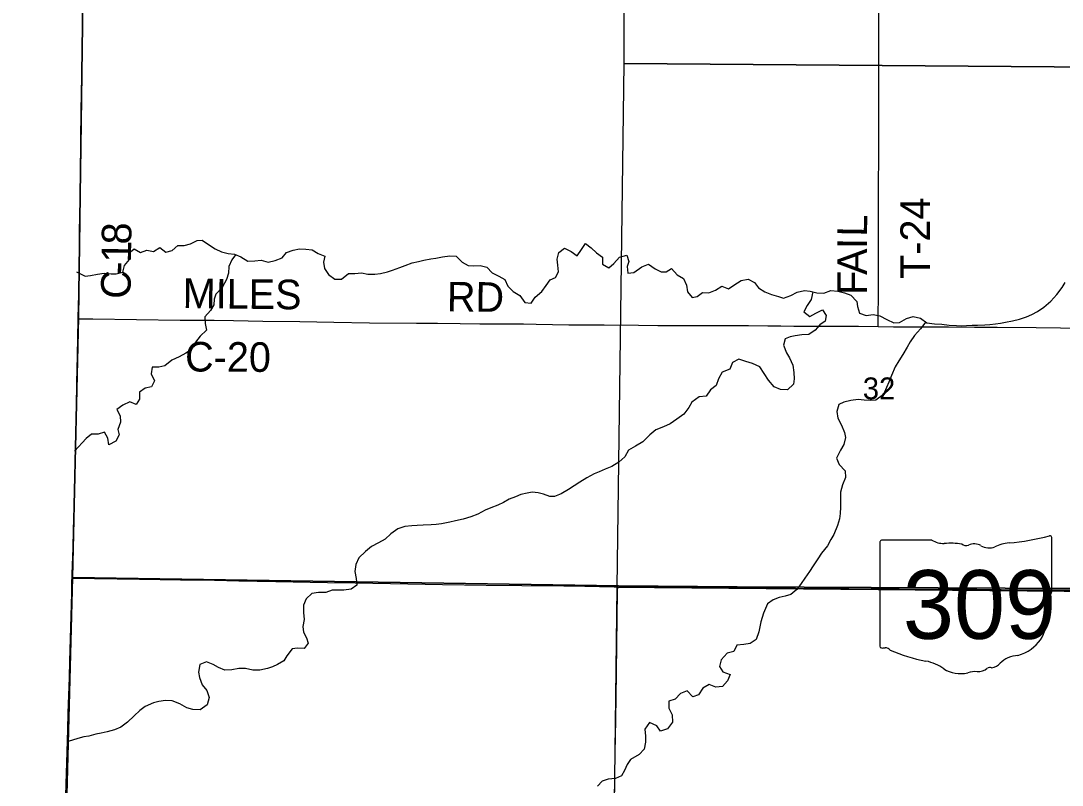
# Model space of a CAD drawing. Extents: x 1584893 to 1934202, y 663575 to 1091909.
# Drawn here: x 1712674 to 1723227, y 962130 to 969876 of the extents above; entities that cross this region are included whole.
import ezdxf

# ---------------------------------------------------------------- set-up
doc = ezdxf.new("R2010")
doc.units = 0
for name, color, linetype in [('GM_X_Adjacent_County', 7, 'Continuous'), ('GM_X_County', 7, 'Continuous'), ('GM_X_County_Road', 7, 'Continuous'), ('GM_X_County_Road_Text', 7, 'Continuous'), ('GM_X_Minor_River', 7, 'Continuous'), ('GM_X_Section', 7, 'Continuous'), ('GM_X_Section_Text', 7, 'Continuous'), ('GM_X_State_Location', 7, 'Continuous'), ('GM_X_State_Route', 7, 'Continuous'), ('GM_X_State_Shield', 7, 'Continuous'), ('GM_X_Township', 7, 'Continuous'), ('GM_X_Township_Road', 7, 'Continuous'), ('GM_X_Township_Road_Text', 7, 'Continuous')]:
    doc.layers.add(name, color=color, linetype=linetype)

msp = doc.modelspace()

# ---------------------------------------------------------------- linework, layer by layer
at = {"layer": 'GM_X_Adjacent_County'}
msp.add_lwpolyline([(1710544, 980163), (1713057, 980009), (1713331, 979987), (1713329, 979699), (1713341, 978483), (1713332, 974830), (1713314, 970824), (1713260, 966868), (1713199, 964236), (1712992, 956331), (1712951, 951091), (1712954, 951015), (1712947, 948385), (1712975, 946055), (1713220, 938591), (1713269, 937144), (1713292, 936228), (1713295, 936133), (1713390, 932646)], dxfattribs=at)
at = {"layer": 'GM_X_County'}
msp.add_lwpolyline([(1712992, 956331), (1713199, 964236), (1713260, 966868), (1713314, 970824), (1713332, 974830), (1713341, 978483), (1713329, 979699), (1713331, 979987), (1713338, 980070), (1715490, 980056), (1721062, 980018), (1724025, 979998), (1729335, 979998), (1734689, 979969), (1736696, 979953), (1739915, 979890), (1745248, 979765), (1745298, 979764), (1745299, 979824), (1745336, 982402), (1745376, 985192), (1746957, 985196), (1756190, 985192), (1761103, 985171)], dxfattribs=at)
at = {"layer": 'GM_X_County_Road'}
for points in [[(1713255, 966855), (1713258, 966994), (1713261, 967093), (1713265, 967273), (1713267, 967405), (1713267, 967536), (1713269, 967733), (1713274, 968061), (1713278, 968307), (1713282, 968668), (1713286, 968963), (1713294, 969488), (1713299, 969784), (1713304, 970210)], [(1713255, 966855), (1713323, 966856), (1713403, 966857), (1714289, 966844), (1714469, 966842), (1714633, 966841), (1714830, 966838), (1715125, 966834), (1715503, 966830), (1715847, 966822), (1716208, 966817), (1716684, 966812), (1716898, 966811), (1717127, 966810), (1717324, 966807), (1717587, 966805), (1717767, 966804), (1717898, 966802), (1718227, 966796), (1718341, 966795), (1718489, 966795), (1718587, 966795), (1718932, 966791), (1719129, 966790), (1719309, 966788), (1719556, 966788), (1719752, 966789), (1719900, 966788), (1720048, 966787), (1720245, 966785), (1720376, 966784), (1720507, 966783), (1720589, 966783), (1720753, 966782), (1720852, 966782), (1721048, 966782), (1721163, 966781), (1721363, 966779)], [(1721363, 966779), (1721518, 966776), (1721716, 966776), (1722077, 966775), (1722340, 966773), (1722570, 966771), (1722964, 966767), (1723210, 966764), (1723391, 966761), (1723539, 966760), (1723818, 966758), (1723978, 966756), (1724005, 966756)], [(1718690, 961961), (1718694, 962223), (1718698, 962453), (1718703, 962797), (1718707, 963026), (1718711, 963272), (1718718, 963830), (1718722, 964092), (1718723, 964140)]]:
    msp.add_lwpolyline(points, dxfattribs=at)
at = {"layer": 'GM_X_Minor_River'}
for points in [[(1713238, 967331), (1713325, 967289), (1713380, 967296), (1713450, 967309), (1713520, 967318), (1713591, 967312), (1713641, 967311), (1713709, 967328), (1713725, 967396), (1713776, 967457), (1713769, 967523), (1713824, 967564), (1713886, 967527), (1713950, 967552), (1714020, 967537), (1714081, 967578), (1714142, 967532), (1714207, 967547), (1714264, 967600), (1714328, 967599), (1714393, 967616), (1714460, 967651), (1714512, 967652), (1714577, 967610), (1714642, 967565), (1714708, 967534), (1714774, 967518), (1714838, 967511), (1714904, 967484), (1714975, 967439), (1715047, 967445), (1715108, 967450), (1715181, 967429), (1715252, 967449), (1715321, 967474), (1715368, 967527), (1715434, 967552), (1715497, 967565), (1715563, 967562), (1715627, 967555), (1715687, 967519), (1715756, 967492), (1715743, 967430), (1715752, 967366), (1715791, 967307), (1715856, 967258), (1715924, 967257), (1715993, 967315), (1716058, 967316), (1716126, 967323), (1716192, 967310), (1716262, 967308), (1716318, 967315), (1716389, 967332), (1716441, 967351), (1716514, 967376), (1716569, 967397), (1716641, 967423), (1716704, 967438), (1716758, 967451), (1716829, 967464), (1716879, 967471), (1716947, 967484), (1717020, 967496), (1717086, 967491), (1717145, 967430), (1717208, 967395), (1717259, 967392), (1717329, 967395), (1717397, 967381), (1717450, 967322), (1717517, 967289), (1717579, 967256), (1717610, 967187), (1717665, 967134), (1717732, 967092), (1717781, 967021), (1717847, 967016), (1717888, 967077), (1717954, 967132), (1717997, 967194), (1718038, 967251), (1718091, 967274), (1718122, 967334), (1718117, 967400), (1718108, 967462), (1718126, 967530), (1718185, 967571), (1718250, 967540), (1718311, 967494), (1718355, 967558), (1718396, 967619), (1718455, 967576), (1718509, 967525), (1718568, 967482), (1718569, 967409), (1718632, 967372), (1718683, 967417), (1718742, 967480), (1718815, 967503), (1718836, 967438)], [(1714850, 967506), (1714813, 967454), (1714783, 967386), (1714778, 967318), (1714759, 967254), (1714713, 967173), (1714650, 967106), (1714633, 967054), (1714630, 966998), (1714596, 966941), (1714539, 966878), (1714542, 966808), (1714556, 966741), (1714491, 966682), (1714444, 966619), (1714400, 966542), (1714347, 966507), (1714278, 966472), (1714204, 966437), (1714134, 966380), (1714074, 966367), (1714004, 966367), (1713994, 966299), (1714029, 966228), (1713998, 966168), (1713933, 966152), (1713878, 966113), (1713877, 966041), (1713842, 965989), (1713778, 966014), (1713707, 965982), (1713648, 965937), (1713681, 965872), (1713684, 965808), (1713657, 965736), (1713670, 965682), (1713638, 965616), (1713565, 965579), (1713555, 965648), (1713522, 965709), (1713457, 965688), (1713389, 965687), (1713336, 965642), (1713218, 965514)], [(1718836, 967438), (1718819, 967387), (1718824, 967320), (1718886, 967327), (1718969, 967382), (1719034, 967409), (1719101, 967363), (1719165, 967334), (1719215, 967331), (1719268, 967366), (1719327, 967301), (1719390, 967264), (1719421, 967197), (1719430, 967129), (1719477, 967072), (1719527, 967081), (1719582, 967122), (1719648, 967121), (1719715, 967147), (1719778, 967188), (1719847, 967161), (1719900, 967196), (1719973, 967245), (1720044, 967259), (1720109, 967224), (1720150, 967171), (1720214, 967130), (1720282, 967103), (1720351, 967083), (1720403, 967066), (1720478, 967091), (1720543, 967128), (1720617, 967143), (1720673, 967135), (1720741, 967118), (1720811, 967117), (1720882, 967144), (1720954, 967136), (1721022, 967119), (1721084, 967096), (1721147, 967032), (1721154, 966982), (1721174, 966914), (1721242, 966890), (1721313, 966901), (1721381, 966886), (1721452, 966850), (1721522, 966817), (1721578, 966820), (1721649, 966861), (1721717, 966881), (1721791, 966862), (1721857, 966817), (1721933, 966807), (1722007, 966802), (1722083, 966792), (1722155, 966787), (1722205, 966786), (1722259, 966789), (1722315, 966792), (1722368, 966793), (1722442, 966796), (1722494, 966797), (1722550, 966804), (1722603, 966813), (1722653, 966822), (1722723, 966835), (1722796, 966853), (1722867, 966876), (1722921, 966901), (1722976, 966932), (1723043, 966975), (1723112, 967034), (1723172, 967103), (1723227, 967174), (1723258, 967225)], [(1720700, 967129), (1720684, 967053), (1720642, 966992), (1720609, 966926), (1720670, 966879), (1720731, 966914), (1720798, 966949), (1720837, 966890), (1720826, 966834), (1720771, 966795), (1720724, 966742), (1720661, 966699), (1720589, 966694), (1720522, 966683), (1720472, 966674), (1720421, 966655), (1720404, 966588), (1720435, 966513), (1720464, 966462), (1720498, 966387), (1720509, 966313), (1720510, 966247), (1720503, 966195), (1720443, 966136), (1720373, 966139), (1720310, 966166), (1720251, 966234), (1720206, 966303), (1720163, 966370), (1720088, 966403), (1720020, 966424), (1719952, 966446), (1719885, 966413), (1719858, 966345), (1719783, 966315), (1719746, 966247), (1719720, 966182), (1719663, 966135), (1719618, 966071), (1719550, 966065), (1719474, 966012), (1719443, 965958), (1719392, 965891), (1719323, 965838), (1719254, 965792), (1719187, 965763), (1719110, 965732), (1719047, 965679), (1718977, 965608), (1718904, 965566), (1718833, 965525), (1718794, 965456), (1718735, 965403), (1718664, 965360), (1718595, 965331), (1718534, 965306), (1718484, 965285), (1718411, 965246), (1718340, 965202), (1718281, 965165), (1718224, 965126), (1718151, 965081), (1718084, 965056), (1718034, 965055), (1717970, 965078), (1717918, 965091), (1717856, 965098), (1717806, 965089), (1717742, 965077), (1717687, 965052), (1717622, 965029), (1717566, 964996), (1717507, 964969), (1717436, 964942), (1717381, 964917), (1717305, 964878), (1717234, 964848), (1717157, 964825), (1717079, 964808), (1717020, 964796), (1716938, 964779), (1716883, 964772), (1716831, 964767), (1716753, 964764), (1716689, 964762), (1716636, 964759), (1716564, 964750), (1716493, 964727), (1716424, 964676), (1716367, 964623), (1716300, 964585), (1716229, 964548), (1716166, 964497), (1716099, 964434), (1716069, 964366), (1716058, 964295), (1716071, 964226), (1716079, 964158), (1716022, 964115), (1715946, 964106), (1715880, 964106)], [(1721845, 966825), (1721791, 966756), (1721732, 966687), (1721686, 966624), (1721655, 966570), (1721612, 966495), (1721572, 966429), (1721535, 966370), (1721497, 966282), (1721472, 966215), (1721447, 966159), (1721417, 966088), (1721340, 966033), (1721288, 966028), (1721220, 966033), (1721160, 966038), (1721085, 966030), (1721015, 966013), (1720964, 965988), (1720943, 965916), (1720955, 965850), (1720990, 965777), (1721023, 965704), (1721030, 965652), (1721015, 965584), (1720981, 965525), (1720940, 965445), (1720969, 965381), (1721029, 965315), (1721030, 965249), (1721001, 965174), (1720981, 965098), (1720980, 965014), (1720980, 964948), (1720979, 964882), (1720972, 964830), (1720951, 964760), (1720913, 964670), (1720884, 964619), (1720848, 964557), (1720789, 964482), (1720752, 964423), (1720704, 964354), (1720667, 964296), (1720619, 964227), (1720582, 964174), (1720537, 964112), (1720476, 964062), (1720421, 964046), (1720359, 964032), (1720300, 964009), (1720241, 963968), (1720199, 963872), (1720174, 963785), (1720152, 963683), (1720126, 963605), (1720065, 963566), (1720001, 963557), (1719930, 963549), (1719899, 963485), (1719831, 963466), (1719773, 963399), (1719754, 963332), (1719789, 963277), (1719863, 963250), (1719835, 963188), (1719784, 963129), (1719716, 963122), (1719650, 963151), (1719585, 963112), (1719542, 963047), (1719485, 963024), (1719428, 963085), (1719361, 963059), (1719306, 963001), (1719240, 962981), (1719240, 962909), (1719275, 962842), (1719278, 962768), (1719226, 962702), (1719156, 962678), (1719121, 962732), (1719045, 962766), (1718998, 962697), (1719006, 962628), (1719003, 962564), (1718992, 962496), (1718942, 962441), (1718853, 962391), (1718818, 962339), (1718791, 962278), (1718760, 962224), (1718699, 962199), (1718627, 962191), (1718564, 962170), (1718519, 962119)], [(1715880, 964106), (1715828, 964107), (1715765, 964082), (1715689, 964083), (1715622, 964072), (1715565, 964019), (1715540, 963954), (1715538, 963880), (1715545, 963809), (1715532, 963739), (1715537, 963681), (1715568, 963623), (1715587, 963568), (1715547, 963515), (1715479, 963518), (1715425, 963511), (1715370, 963442), (1715338, 963390), (1715274, 963354), (1715223, 963330), (1715173, 963313), (1715096, 963297), (1715026, 963296), (1714950, 963311), (1714882, 963313), (1714813, 963298), (1714743, 963295), (1714677, 963321), (1714624, 963352), (1714556, 963379), (1714487, 963352), (1714474, 963274), (1714483, 963220), (1714511, 963147), (1714558, 963088), (1714581, 963018), (1714562, 962944), (1714493, 962893), (1714416, 962897), (1714355, 962914), (1714285, 962953), (1714209, 962983), (1714139, 962988), (1714071, 962977), (1714017, 962964), (1713934, 962928), (1713879, 962887), (1713822, 962834), (1713756, 962769), (1713689, 962718), (1713622, 962689), (1713548, 962670), (1713489, 962658), (1713435, 962647), (1713362, 962628), (1713312, 962619), (1713251, 962604), (1713152, 962573)]]:
    msp.add_lwpolyline(points, dxfattribs=at)
at = {"layer": 'GM_X_Section'}
for points in [[(1724026, 974703), (1724017, 969405), (1718789, 969445), (1718772, 974778)], [(1718789, 969445), (1724017, 969405), (1724004, 964088), (1718716, 964137)], [(1724004, 964088), (1724013, 958821), (1718653, 958873), (1718716, 964137)]]:
    msp.add_lwpolyline(points, close=True, dxfattribs=at)
at = {"layer": 'GM_X_State_Route'}
msp.add_lwpolyline([(1713193, 964229), (1713223, 964228), (1713421, 964224), (1713878, 964219), (1714291, 964212), (1714636, 964206), (1714883, 964202), (1715070, 964198), (1715257, 964194), (1715782, 964185), (1716061, 964180), (1716422, 964174), (1716947, 964165), (1717390, 964158), (1717751, 964154), (1718178, 964149), (1718391, 964146), (1718686, 964141), (1718723, 964140), (1719015, 964136), (1719244, 964136), (1719425, 964135), (1719605, 964134), (1719868, 964130), (1720015, 964129), (1720179, 964128), (1720344, 964127), (1720524, 964125), (1720819, 964123), (1721066, 964122), (1721361, 964120), (1721574, 964118), (1722116, 964116), (1722362, 964115), (1722608, 964114), (1723018, 964111), (1723314, 964110)], dxfattribs=at)
at = {"layer": 'GM_X_State_Shield'}
for p, q in [((1721381, 964595), (1721381, 963538)), ((1721907, 964613), (1721398, 964613)), ((1723121, 964087), (1723121, 964639)), ((1723121, 964087), (1723121, 964087))]:
    msp.add_line(p, q, dxfattribs=at)
for centre, major_axis, start_param, end_param in [((1721401, 964597), (20.2, 0), 1.712693, 3.28349), ((1722029, 964736), (196, 0), 4.042523, 4.731795), ((1722501, 966054), (1845, 0), 4.814394, 5.042369), ((1723102, 964642), (19.4, 0), 6.141152, 7.989035), ((1722094, 964020), (702, 0), 1.404758, 1.657858), ((1722253, 964603), (56.4, 0), 3.836095, 5.185415), ((1722336, 964481), (117, 0), 0.950623, 2.079405), ((1722487, 964648), (141, 0), 4.081561, 5.145723), ((1722736, 964291), (371, 0), 1.699011, 2.107814), ((1723116, 964046), (30, 0), 1.883978, 3.671073), ((1723100, 964085), (20.7, 0), 5.05454, 6.418171), ((1722926, 963976), (180, 0), 5.934695, 6.695948), ((1723190, 963855), (131, 0), 2.387724, 3.262537), ((1722604, 963785), (462, 0), 5.101752, 6.440018), ((1721401, 963536), (20.3, 0), 3.00124, 4.508301), ((1721404, 963644), (155, 0), 4.665946, 4.897461), ((1721436, 963477), (56, 0), 0.519207, 1.627899), ((1722142, 964427), (1333, 0), 4.195997, 4.488961), ((1722799, 963242), (253, 0), 1.647645, 2.488434), ((1721745, 963064), (417, 0), 0.823519, 1.323587), ((1722496, 963291), (39.7, 0), 1.147584, 2.315152), ((1722479, 963436), (149, 0), 4.937069, 5.64225), ((1722196, 963472), (265, 0), 4.026481, 4.996735), ((1722349, 963107), (217, 0), 1.495662, 1.94098), ((1722368, 963393), (141, 0), 4.691044, 5.507374)]:
    msp.add_ellipse(centre, major_axis=major_axis, ratio=0.8, start_param=start_param, end_param=end_param, dxfattribs=at)
at = {"layer": 'GM_X_Township'}
for points in [[(1734541, 964054), (1729276, 964083), (1726614, 964086), (1724007, 964119), (1719932, 964141), (1718730, 964151), (1713199, 964236), (1713260, 966868), (1713314, 970824), (1713332, 974830), (1713341, 978483), (1713329, 979699), (1713331, 979987), (1713338, 980070), (1715490, 980056), (1721062, 980018), (1724025, 979998), (1729335, 979998), (1734689, 979969)], [(1712992, 956331), (1713199, 964236), (1718730, 964151), (1719932, 964141), (1724007, 964119), (1726614, 964086), (1729276, 964083), (1734541, 964054), (1739812, 963988), (1743260, 963944), (1745093, 963928), (1745072, 963255), (1745043, 961357)]]:
    msp.add_lwpolyline(points, dxfattribs=at)
at = {"layer": 'GM_X_Township_Road'}
for points in [[(1721363, 966779), (1721363, 966849), (1721366, 967128), (1721366, 967259), (1721366, 967423), (1721366, 967636), (1721366, 967701), (1721365, 967800), (1721367, 968144), (1721369, 968570), (1721370, 968964), (1721370, 969210), (1721371, 969636), (1721370, 969849), (1721370, 970145)], [(1713193, 964229), (1713194, 964272), (1713203, 964534), (1713208, 964714), (1713215, 964944), (1713221, 965206), (1713224, 965337), (1713227, 965518), (1713232, 965698), (1713236, 965846), (1713237, 965961), (1713243, 966207), (1713248, 966486), (1713254, 966847), (1713255, 966855)], [(1713127, 961909), (1713133, 962139), (1713142, 962467), (1713149, 962696), (1713154, 962860), (1713166, 963221), (1713171, 963385), (1713180, 963730), (1713190, 964074), (1713192, 964206), (1713193, 964229)]]:
    msp.add_lwpolyline(points, dxfattribs=at)

# ---------------------------------------------------------------- texts
at = {"layer": 'GM_X_County_Road_Text'}
for s, rotation, p in [('8', 89.1871, (1713793, 967608)), ('1', 89.1863, (1713790, 967424)), ('C', 89.1213, (1713785, 967057)), ('-', 89.1852, (1713789, 967302)), ('MILES', 359.3153, (1714313, 966966)), ('RD', 359.5141, (1716991, 966931)), ('C-20', 359.6564, (1714338, 966323))]:
    msp.add_text(s, height=300, rotation=rotation, dxfattribs=at).set_placement(p)
at = {"layer": 'GM_X_Section_Text'}
msp.add_text('32', height=221, rotation=0, dxfattribs=at).set_placement((1721207, 966041))
at = {"layer": 'GM_X_State_Location'}
for s in ['s', 'r']:
    msp.add_text(s, height=1, dxfattribs=at).set_placement((1722231, 963997))
msp.add_text('309', height=1, rotation=0, dxfattribs=at).set_placement((1721878, 963924))
at = {"layer": 'GM_X_State_Shield'}
msp.add_text('309', height=696.1, dxfattribs=at).set_placement((1721613, 963613))
at = {"layer": 'GM_X_Township_Road_Text'}
for s, rotation, p in [('T-24', 90.0081, (1721888, 967261)), ('L', 89.0164, (1721249, 967687)), ('I', 89.8946, (1721249, 967565)), ('A', 89.9945, (1721249, 967301)), ('F', 90, (1721249, 967099))]:
    msp.add_text(s, height=300, rotation=rotation, dxfattribs=at).set_placement(p)

doc.saveas('drawing.dxf')
